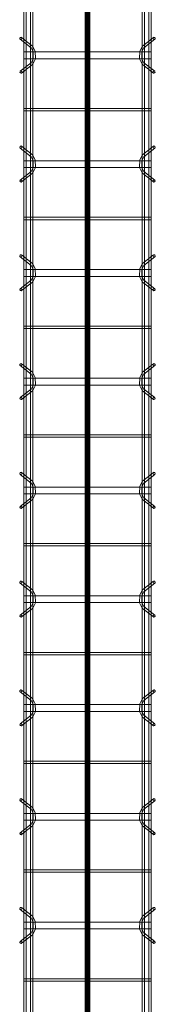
# Model space of a CAD drawing. Header units: inches. Extents: x -4136 to 1945, y -6639 to 12387.
# Tile 347 of 656: x -2508 to -2493, y 9976 to 10085. Entities that reach past the tile are written whole.
import ezdxf

# ---------------------------------------------------------------- set-up
doc = ezdxf.new("R2010")
doc.units = ezdxf.units.IN
doc.header["$MEASUREMENT"] = 0
doc.linetypes.add('Línea de rejilla', pattern=[0.875, 0.5, -0.125, 0.125, -0.125])
for name, color, linetype, lineweight in [('A-GENM', 7, 'Continuous', 9), ('S-BEAM', 7, 'Continuous', 9), ('S-GRID', 7, 'Continuous', 9)]:
    doc.layers.add(name, color=color, linetype=linetype, lineweight=lineweight)

# ---------------------------------------------------------------- blocks, each defined once
blk = doc.blocks.new('Dowel bar assembly - Dowel bar assembly-673744-SLAB ON GROUND JOINTS')
at = {"layer": 'S-BEAM', "color": 253, "true_color": 0xaaaaaa}
for p, q in [((64.02, 2.23), (64.97, 1.03)), ((65.18, 1.19), (64.23, 2.39)), ((67.76, 2.39), (66.81, 1.19)), ((67.01, 1.03), (67.96, 2.23)), ((76.02, 2.23), (76.97, 1.03)), ((77.18, 1.19), (76.23, 2.39)), ((79.76, 2.39), (78.81, 1.19)), ((79.01, 1.03), (79.96, 2.23)), ((88.02, 2.23), (88.97, 1.03)), ((89.18, 1.19), (88.23, 2.39)), ((91.76, 2.39), (90.81, 1.19)), ((91.01, 1.03), (91.96, 2.23)), ((100.02, 2.23), (100.97, 1.03)), ((101.18, 1.19), (100.23, 2.39)), ((103.76, 2.39), (102.81, 1.19)), ((103.01, 1.03), (103.96, 2.23)), ((112.02, 2.23), (112.97, 1.03)), ((113.18, 1.19), (112.23, 2.39)), ((115.76, 2.39), (114.81, 1.19)), ((115.01, 1.03), (115.96, 2.23)), ((124.02, 2.23), (124.97, 1.03)), ((125.18, 1.19), (124.23, 2.39)), ((127.76, 2.39), (126.81, 1.19)), ((127.01, 1.03), (127.96, 2.23)), ((136.02, 2.23), (136.97, 1.03)), ((137.18, 1.19), (136.23, 2.39)), ((139.76, 2.39), (138.81, 1.19)), ((139.01, 1.03), (139.96, 2.23)), ((148.02, 2.23), (148.97, 1.03)), ((149.18, 1.19), (148.23, 2.39)), ((151.76, 2.39), (150.81, 1.19)), ((151.01, 1.03), (151.96, 2.23)), ((160.02, 2.23), (160.97, 1.03)), ((161.18, 1.19), (160.23, 2.39)), ((163.76, 2.39), (162.81, 1.19)), ((163.01, 1.03), (163.96, 2.23)), ((245.28, 1.98), (0, 1.98)), ((0, 1.72), (245.28, 1.72)), ((245.28, 1.25), (0, 1.25)), ((65.63, 1.99), (65.63, -12.01)), ((66.38, 1.99), (65.63, 1.99)), ((65.63, 1.99), (66.38, 1.99)), ((66.38, -12.01), (66.38, 1.99)), ((71.87, 1.99), (71.87, -12.01)), ((72.13, 1.99), (71.87, 1.99)), ((71.87, 1.99), (72.13, 1.99)), ((72.13, -12.01), (72.13, 1.99)), ((77.63, 1.99), (77.63, -12.01)), ((78.38, 1.99), (77.63, 1.99)), ((77.63, 1.99), (78.38, 1.99)), ((78.38, -12.01), (78.38, 1.99)), ((83.87, 1.99), (83.87, -12.01)), ((84.13, 1.99), (83.87, 1.99)), ((83.87, 1.99), (84.13, 1.99)), ((84.13, -12.01), (84.13, 1.99)), ((89.63, 1.99), (89.63, -12.01)), ((90.38, 1.99), (89.63, 1.99)), ((89.63, 1.99), (90.38, 1.99)), ((90.38, -12.01), (90.38, 1.99)), ((95.87, 1.99), (95.87, -12.01)), ((96.13, 1.99), (95.87, 1.99)), ((95.87, 1.99), (96.13, 1.99)), ((96.13, -12.01), (96.13, 1.99)), ((101.63, 1.99), (101.63, -12.01)), ((102.38, 1.99), (101.63, 1.99)), ((101.63, 1.99), (102.38, 1.99)), ((102.38, -12.01), (102.38, 1.99)), ((107.87, 1.99), (107.87, -12.01)), ((108.13, 1.99), (107.87, 1.99)), ((107.87, 1.99), (108.13, 1.99)), ((108.13, -12.01), (108.13, 1.99)), ((113.63, 1.99), (113.63, -12.01)), ((114.38, 1.99), (113.63, 1.99)), ((113.63, 1.99), (114.38, 1.99)), ((114.38, -12.01), (114.38, 1.99)), ((119.87, 1.99), (119.87, -12.01)), ((120.13, 1.99), (119.87, 1.99)), ((119.87, 1.99), (120.13, 1.99)), ((120.13, -12.01), (120.13, 1.99)), ((125.63, 1.99), (125.63, -12.01)), ((126.38, 1.99), (125.63, 1.99)), ((125.63, 1.99), (126.38, 1.99)), ((126.38, -12.01), (126.38, 1.99)), ((131.87, 1.99), (131.87, -12.01)), ((132.13, 1.99), (131.87, 1.99)), ((131.87, 1.99), (132.13, 1.99)), ((132.13, -12.01), (132.13, 1.99)), ((137.63, 1.99), (137.63, -12.01)), ((138.38, 1.99), (137.63, 1.99)), ((137.63, 1.99), (138.38, 1.99)), ((138.38, -12.01), (138.38, 1.99)), ((143.87, 1.99), (143.87, -12.01)), ((144.13, 1.99), (143.87, 1.99)), ((143.87, 1.99), (144.13, 1.99)), ((144.13, -12.01), (144.13, 1.99)), ((149.63, 1.99), (149.63, -12.01)), ((150.38, 1.99), (149.63, 1.99)), ((149.63, 1.99), (150.38, 1.99)), ((150.38, -12.01), (150.38, 1.99)), ((155.87, 1.99), (155.87, -12.01)), ((156.13, 1.99), (155.87, 1.99)), ((155.87, 1.99), (156.13, 1.99)), ((156.13, -12.01), (156.13, 1.99)), ((161.63, 1.99), (161.63, -12.01)), ((162.38, 1.99), (161.63, 1.99)), ((161.63, 1.99), (162.38, 1.99)), ((162.38, -12.01), (162.38, 1.99)), ((167.87, 1.99), (167.87, -12.01)), ((168.13, 1.99), (167.87, 1.99)), ((167.87, 1.99), (168.13, 1.99)), ((168.13, -12.01), (168.13, 1.99)), ((0, 0.99), (245.28, 0.99)), ((245.28, -11.01), (0, -11.01)), ((0, -11.27), (245.28, -11.27)), ((245.28, -11.74), (0, -11.74)), ((64.97, -11.05), (64.02, -12.25)), ((64.23, -12.41), (65.18, -11.21)), ((66.81, -11.21), (67.76, -12.41)), ((67.96, -12.25), (67.01, -11.05)), ((76.97, -11.05), (76.02, -12.25)), ((76.23, -12.41), (77.18, -11.21)), ((78.81, -11.21), (79.76, -12.41)), ((79.96, -12.25), (79.01, -11.05)), ((88.97, -11.05), (88.02, -12.25)), ((88.23, -12.41), (89.18, -11.21)), ((90.81, -11.21), (91.76, -12.41)), ((91.96, -12.25), (91.01, -11.05)), ((100.97, -11.05), (100.02, -12.25)), ((100.23, -12.41), (101.18, -11.21)), ((102.81, -11.21), (103.76, -12.41)), ((103.96, -12.25), (103.01, -11.05)), ((112.97, -11.05), (112.02, -12.25)), ((112.23, -12.41), (113.18, -11.21)), ((114.81, -11.21), (115.76, -12.41)), ((115.96, -12.25), (115.01, -11.05)), ((124.97, -11.05), (124.02, -12.25)), ((124.23, -12.41), (125.18, -11.21)), ((126.81, -11.21), (127.76, -12.41)), ((127.96, -12.25), (127.01, -11.05)), ((136.97, -11.05), (136.02, -12.25)), ((136.23, -12.41), (137.18, -11.21)), ((138.81, -11.21), (139.76, -12.41)), ((139.96, -12.25), (139.01, -11.05)), ((148.97, -11.05), (148.02, -12.25)), ((148.23, -12.41), (149.18, -11.21)), ((150.81, -11.21), (151.76, -12.41)), ((151.96, -12.25), (151.01, -11.05)), ((160.97, -11.05), (160.02, -12.25)), ((160.23, -12.41), (161.18, -11.21)), ((162.81, -11.21), (163.76, -12.41)), ((163.96, -12.25), (163.01, -11.05)), ((0, -12), (245.28, -12)), ((66.38, -12.01), (65.63, -12.01)), ((65.63, -12.01), (66.38, -12.01)), ((72.13, -12.01), (71.87, -12.01)), ((71.87, -12.01), (72.13, -12.01)), ((78.38, -12.01), (77.63, -12.01)), ((77.63, -12.01), (78.38, -12.01)), ((84.13, -12.01), (83.87, -12.01)), ((83.87, -12.01), (84.13, -12.01)), ((90.38, -12.01), (89.63, -12.01)), ((89.63, -12.01), (90.38, -12.01)), ((96.13, -12.01), (95.87, -12.01)), ((95.87, -12.01), (96.13, -12.01)), ((102.38, -12.01), (101.63, -12.01)), ((101.63, -12.01), (102.38, -12.01)), ((108.13, -12.01), (107.87, -12.01)), ((107.87, -12.01), (108.13, -12.01)), ((114.38, -12.01), (113.63, -12.01)), ((113.63, -12.01), (114.38, -12.01)), ((120.13, -12.01), (119.87, -12.01)), ((119.87, -12.01), (120.13, -12.01)), ((126.38, -12.01), (125.63, -12.01)), ((125.63, -12.01), (126.38, -12.01)), ((132.13, -12.01), (131.87, -12.01)), ((131.87, -12.01), (132.13, -12.01)), ((138.38, -12.01), (137.63, -12.01)), ((137.63, -12.01), (138.38, -12.01)), ((144.13, -12.01), (143.87, -12.01)), ((143.87, -12.01), (144.13, -12.01)), ((150.38, -12.01), (149.63, -12.01)), ((149.63, -12.01), (150.38, -12.01)), ((156.13, -12.01), (155.87, -12.01)), ((155.87, -12.01), (156.13, -12.01)), ((162.38, -12.01), (161.63, -12.01)), ((161.63, -12.01), (162.38, -12.01)), ((168.13, -12.01), (167.87, -12.01)), ((167.87, -12.01), (168.13, -12.01))]:
    blk.add_line(p, q, dxfattribs=at)
at = {"layer": 'S-BEAM', "color": 253, "true_color": 0xaaaaaa, "flags": 128}
for points in [[(65.18, 1.19), (65.62, 0.97), (66.38, 0.98), (66.81, 1.19)], [(77.18, 1.19), (77.62, 0.97), (78.38, 0.98), (78.81, 1.19)], [(89.18, 1.19), (89.62, 0.97), (90.38, 0.98), (90.81, 1.19)], [(101.18, 1.19), (101.62, 0.97), (102.38, 0.98), (102.81, 1.19)], [(113.18, 1.19), (113.62, 0.97), (114.38, 0.98), (114.81, 1.19)], [(125.18, 1.19), (125.62, 0.97), (126.38, 0.98), (126.81, 1.19)], [(137.18, 1.19), (137.62, 0.97), (138.38, 0.98), (138.81, 1.19)], [(149.18, 1.19), (149.62, 0.97), (150.38, 0.98), (150.81, 1.19)], [(161.18, 1.19), (161.62, 0.97), (162.38, 0.98), (162.81, 1.19)], [(64.97, 1.03), (65.53, 0.73), (66.39, 0.72), (66.97, 0.99), (67.01, 1.03)], [(76.97, 1.03), (77.53, 0.73), (78.39, 0.72), (78.97, 0.99), (79.01, 1.03)], [(88.97, 1.03), (89.53, 0.73), (90.39, 0.72), (90.97, 0.99), (91.01, 1.03)], [(100.97, 1.03), (101.53, 0.73), (102.39, 0.72), (102.97, 0.99), (103.01, 1.03)], [(112.97, 1.03), (113.53, 0.73), (114.39, 0.72), (114.97, 0.99), (115.01, 1.03)], [(124.97, 1.03), (125.53, 0.73), (126.39, 0.72), (126.97, 0.99), (127.01, 1.03)], [(136.97, 1.03), (137.53, 0.73), (138.39, 0.72), (138.97, 0.99), (139.01, 1.03)], [(148.97, 1.03), (149.53, 0.73), (150.39, 0.72), (150.97, 0.99), (151.01, 1.03)], [(160.97, 1.03), (161.53, 0.73), (162.39, 0.72), (162.97, 0.99), (163.01, 1.03)], [(64.97, -11.05), (65.53, -10.75), (66.39, -10.74), (66.97, -11.01), (67.01, -11.05)], [(76.97, -11.05), (77.53, -10.75), (78.39, -10.74), (78.97, -11.01), (79.01, -11.05)], [(88.97, -11.05), (89.53, -10.75), (90.39, -10.74), (90.97, -11.01), (91.01, -11.05)], [(100.97, -11.05), (101.53, -10.75), (102.39, -10.74), (102.97, -11.01), (103.01, -11.05)], [(112.97, -11.05), (113.53, -10.75), (114.39, -10.74), (114.97, -11.01), (115.01, -11.05)], [(124.97, -11.05), (125.53, -10.75), (126.39, -10.74), (126.97, -11.01), (127.01, -11.05)], [(136.97, -11.05), (137.53, -10.75), (138.39, -10.74), (138.97, -11.01), (139.01, -11.05)], [(148.97, -11.05), (149.53, -10.75), (150.39, -10.74), (150.97, -11.01), (151.01, -11.05)], [(160.97, -11.05), (161.53, -10.75), (162.39, -10.74), (162.97, -11.01), (163.01, -11.05)], [(65.18, -11.21), (65.62, -10.99), (66.38, -11), (66.81, -11.21)], [(77.18, -11.21), (77.62, -10.99), (78.38, -11), (78.81, -11.21)], [(89.18, -11.21), (89.62, -10.99), (90.38, -11), (90.81, -11.21)], [(101.18, -11.21), (101.62, -10.99), (102.38, -11), (102.81, -11.21)], [(113.18, -11.21), (113.62, -10.99), (114.38, -11), (114.81, -11.21)], [(125.18, -11.21), (125.62, -10.99), (126.38, -11), (126.81, -11.21)], [(137.18, -11.21), (137.62, -10.99), (138.38, -11), (138.81, -11.21)], [(149.18, -11.21), (149.62, -10.99), (150.38, -11), (150.81, -11.21)], [(161.18, -11.21), (161.62, -10.99), (162.38, -11), (162.81, -11.21)]]:
    blk.add_lwpolyline(points, dxfattribs=at)
at = {"layer": 'S-BEAM', "color": 253, "true_color": 0xaaaaaa}
for centre, major_axis, start_param, end_param in [((64.12, 2.31), (0.101, 0.08), 5.709265, 8.850858), ((64.12, 2.31), (0.101, 0.08), 2.567673, 5.709265), ((67.86, 2.31), (-0.101, 0.08), 3.715513, 6.857105), ((67.86, 2.31), (-0.101, 0.08), 0.57392, 3.715513), ((76.12, 2.31), (0.101, 0.08), 5.709265, 8.850858), ((76.12, 2.31), (0.101, 0.08), 2.567673, 5.709265), ((79.86, 2.31), (-0.101, 0.08), 3.715513, 6.857105), ((79.86, 2.31), (-0.101, 0.08), 0.57392, 3.715513), ((88.12, 2.31), (0.101, 0.08), 5.709265, 8.850858), ((88.12, 2.31), (0.101, 0.08), 2.567673, 5.709265), ((91.86, 2.31), (-0.101, 0.08), 3.715513, 6.857105), ((91.86, 2.31), (-0.101, 0.08), 0.57392, 3.715513), ((100.12, 2.31), (0.101, 0.08), 5.709265, 8.850858), ((100.12, 2.31), (0.101, 0.08), 2.567673, 5.709265), ((103.86, 2.31), (-0.101, 0.08), 3.715513, 6.857105), ((103.86, 2.31), (-0.101, 0.08), 0.57392, 3.715513), ((112.12, 2.31), (0.101, 0.08), 5.709265, 8.850858), ((112.12, 2.31), (0.101, 0.08), 2.567673, 5.709265), ((115.86, 2.31), (-0.101, 0.08), 3.715513, 6.857105), ((115.86, 2.31), (-0.101, 0.08), 0.57392, 3.715513), ((124.12, 2.31), (0.101, 0.08), 5.709265, 8.850858), ((124.12, 2.31), (0.101, 0.08), 2.567673, 5.709265), ((127.86, 2.31), (-0.101, 0.08), 3.715513, 6.857105), ((127.86, 2.31), (-0.101, 0.08), 0.57392, 3.715513), ((136.12, 2.31), (0.101, 0.08), 5.709265, 8.850858), ((136.12, 2.31), (0.101, 0.08), 2.567673, 5.709265), ((139.86, 2.31), (-0.101, 0.08), 3.715513, 6.857105), ((139.86, 2.31), (-0.101, 0.08), 0.57392, 3.715513), ((148.12, 2.31), (0.101, 0.08), 5.709265, 8.850858), ((148.12, 2.31), (0.101, 0.08), 2.567673, 5.709265), ((151.86, 2.31), (-0.101, 0.08), 3.715513, 6.857105), ((151.86, 2.31), (-0.101, 0.08), 0.57392, 3.715513), ((160.12, 2.31), (0.101, 0.08), 5.709265, 8.850858), ((160.12, 2.31), (0.101, 0.08), 2.567673, 5.709265), ((163.86, 2.31), (-0.101, 0.08), 3.715513, 6.857105), ((163.86, 2.31), (-0.101, 0.08), 0.57392, 3.715513), ((64.12, -12.33), (-0.101, 0.08), 3.715513, 6.857105), ((64.12, -12.33), (-0.101, 0.08), 0.57392, 3.715513), ((67.86, -12.33), (0.101, 0.08), 5.709265, 8.850858), ((67.86, -12.33), (0.101, 0.08), 2.567673, 5.709265), ((76.12, -12.33), (-0.101, 0.08), 3.715513, 6.857105), ((76.12, -12.33), (-0.101, 0.08), 0.57392, 3.715513), ((79.86, -12.33), (0.101, 0.08), 5.709265, 8.850858), ((79.86, -12.33), (0.101, 0.08), 2.567673, 5.709265), ((88.12, -12.33), (-0.101, 0.08), 3.715513, 6.857105), ((88.12, -12.33), (-0.101, 0.08), 0.57392, 3.715513), ((91.86, -12.33), (0.101, 0.08), 5.709265, 8.850858), ((91.86, -12.33), (0.101, 0.08), 2.567673, 5.709265), ((100.12, -12.33), (-0.101, 0.08), 3.715513, 6.857105), ((100.12, -12.33), (-0.101, 0.08), 0.57392, 3.715513), ((103.86, -12.33), (0.101, 0.08), 5.709265, 8.850858), ((103.86, -12.33), (0.101, 0.08), 2.567673, 5.709265), ((112.12, -12.33), (-0.101, 0.08), 3.715513, 6.857105), ((112.12, -12.33), (-0.101, 0.08), 0.57392, 3.715513), ((115.86, -12.33), (0.101, 0.08), 5.709265, 8.850858), ((115.86, -12.33), (0.101, 0.08), 2.567673, 5.709265), ((124.12, -12.33), (-0.101, 0.08), 3.715513, 6.857105), ((124.12, -12.33), (-0.101, 0.08), 0.57392, 3.715513), ((127.86, -12.33), (0.101, 0.08), 5.709265, 8.850858), ((127.86, -12.33), (0.101, 0.08), 2.567673, 5.709265), ((136.12, -12.33), (-0.101, 0.08), 3.715513, 6.857105), ((136.12, -12.33), (-0.101, 0.08), 0.57392, 3.715513), ((139.86, -12.33), (0.101, 0.08), 5.709265, 8.850858), ((139.86, -12.33), (0.101, 0.08), 2.567673, 5.709265), ((148.12, -12.33), (-0.101, 0.08), 3.715513, 6.857105), ((148.12, -12.33), (-0.101, 0.08), 0.57392, 3.715513), ((151.86, -12.33), (0.101, 0.08), 5.709265, 8.850858), ((151.86, -12.33), (0.101, 0.08), 2.567673, 5.709265), ((160.12, -12.33), (-0.101, 0.08), 3.715513, 6.857105), ((160.12, -12.33), (-0.101, 0.08), 0.57392, 3.715513), ((163.86, -12.33), (0.101, 0.08), 5.709265, 8.850858), ((163.86, -12.33), (0.101, 0.08), 2.567673, 5.709265)]:
    blk.add_ellipse(centre, major_axis=major_axis, ratio=0.816528, start_param=start_param, end_param=end_param, dxfattribs=at)

msp = doc.modelspace()

# ---------------------------------------------------------------- hatches: boundary and pattern name
at = {"layer": 'A-GENM', "true_color": 0x0000ff}
for points in [[(-2500.58036, 9901.1894), (-2500.58036, 9901.50436), (-2500.58036, 10146.38815), (-2500.32374, 10146.13152), (-2500.15717, 10146.2981), (-2500.15717, 9901.50436), (-2500.15717, 9901.1894)], [(-2500.52059, 9901.1894), (-2500.52059, 9901.50436), (-2500.52059, 10146.32838), (-2500.32374, 10146.13152), (-2500.21238, 10146.24288), (-2500.12689, 10146.32838), (-2500.12689, 9901.50436), (-2500.12689, 9901.1894)], [(-2500.50273, 9901.1894), (-2500.50273, 9901.50436), (-2500.50273, 10146.31052), (-2500.32374, 10146.13152), (-2500.15869, 10146.29658), (-2500.15869, 9901.50436), (-2500.15869, 9901.1894)], [(-2500.49348, 9901.1894), (-2500.49348, 9901.50436), (-2500.49348, 10146.30127), (-2500.32374, 10146.13152), (-2500.07181, 10146.38346), (-2500.07181, 9901.50436), (-2500.07181, 9901.1894)], [(-2500.36718, 9901.1894), (-2500.36718, 9901.50436), (-2500.36718, 10146.17497), (-2500.32374, 10146.13152), (-2500.2803, 10146.17497), (-2500.2803, 9901.50436), (-2500.2803, 9901.1894)], [(-2500.2803, 9901.1894), (-2500.2803, 9901.50436), (-2500.2803, 10146.17497), (-2500.07029, 10146.38498), (-2500.07029, 9901.50436), (-2500.07029, 9901.1894)]]:
    msp.add_hatch(color=5, dxfattribs=at).paths.add_polyline_path(points, flags=0)

# ---------------------------------------------------------------- linework, layer by layer
at = {"layer": 'A-GENM', "color": 5, "true_color": 0x0000ff}
for p, q in [((-2500.58036, 9901.50436), (-2500.58036, 10146.38815)), ((-2500.52059, 10146.32838), (-2500.52059, 9901.50436)), ((-2500.52059, 10146.32838), (-2500.52059, 9901.50436)), ((-2500.50273, 10146.31052), (-2500.50273, 9901.50436)), ((-2500.49348, 9901.50436), (-2500.49348, 10146.30127)), ((-2500.48122, 9901.50436), (-2500.48122, 10146.28901)), ((-2500.48122, 10146.28901), (-2500.48122, 9901.50436)), ((-2500.41585, 9901.50436), (-2500.41585, 10146.22364)), ((-2500.36718, 10146.17497), (-2500.36718, 9901.50436)), ((-2500.2803, 10146.17497), (-2500.2803, 9901.50436)), ((-2500.16626, 9901.50436), (-2500.16626, 10146.28901)), ((-2500.16626, 9901.50436), (-2500.16626, 10146.28901)), ((-2500.15869, 9901.50436), (-2500.15869, 10146.29658)), ((-2500.15717, 9901.50436), (-2500.15717, 10146.2981)), ((-2500.12689, 10146.32838), (-2500.12689, 9901.50436)), ((-2500.12689, 10146.32838), (-2500.12689, 9901.50436)), ((-2500.07181, 9901.50436), (-2500.07181, 10146.38346)), ((-2500.07029, 9901.50436), (-2500.07029, 10146.38498))]:
    msp.add_line(p, q, dxfattribs=at)
at = {"layer": 'S-GRID', "color": 253, "linetype": 'Línea de rejilla', "true_color": 0xaaaaaa}
msp.add_line((-2500.32374, 9772.6103), (-2500.32374, 12288.55505), dxfattribs=at)

# ---------------------------------------------------------------- block references
at = {"layer": 'S-BEAM', "color": 253, "true_color": 0xaaaaaa, "rotation": 269.9999999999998}
msp.add_blockref('Dowel bar assembly - Dowel bar assembly-673744-SLAB ON GROUND JOINTS', (-2495.31354, 10146.72285), dxfattribs=at)

doc.saveas('drawing.dxf')
